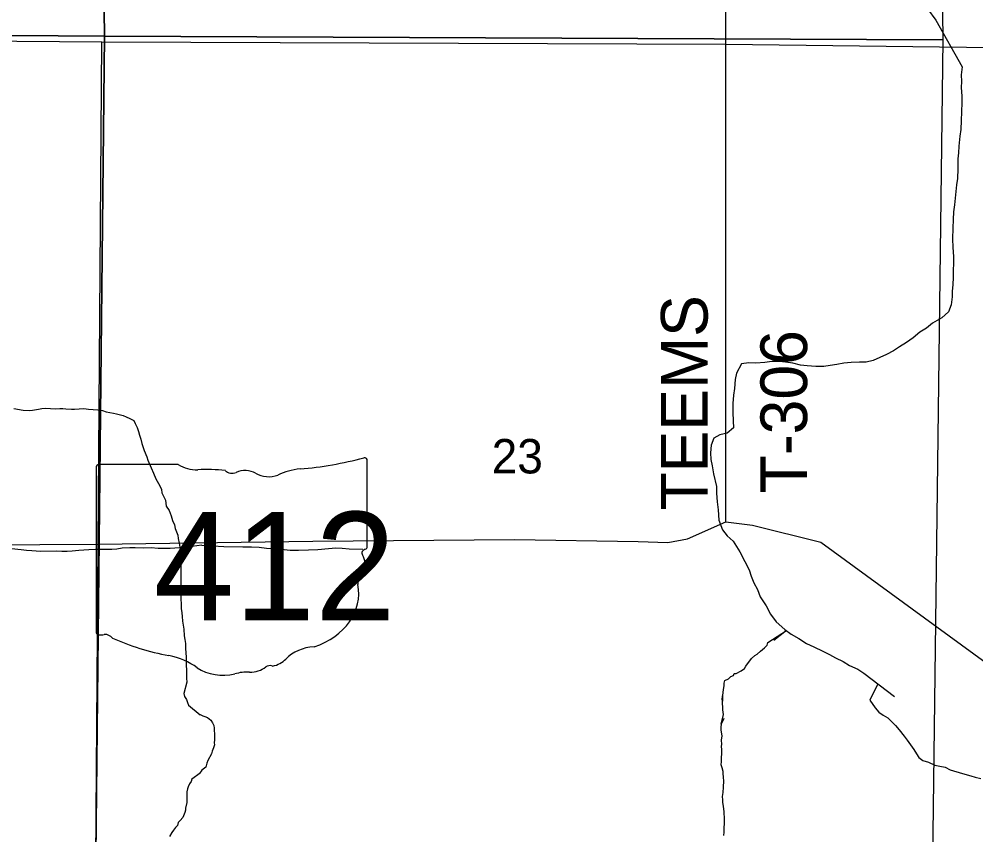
# Model space of a CAD drawing. Extents: x 1588073 to 2013523, y 1090242 to 1357120.
# Drawn here: x 1864355 to 1870498, y 1228828 to 1234064 of the extents above; entities that cross this region are included whole.
import ezdxf

# ---------------------------------------------------------------- set-up
doc = ezdxf.new("R2010")
doc.units = 0
for name, color, linetype in [('GM_X_County_Road', 7, 'Continuous'), ('GM_X_Minor_River', 7, 'Continuous'), ('GM_X_Section', 7, 'Continuous'), ('GM_X_Section_Text', 7, 'Continuous'), ('GM_X_State_Location', 7, 'Continuous'), ('GM_X_State_Route', 7, 'Continuous'), ('GM_X_State_Shield', 7, 'Continuous'), ('GM_X_Township_Road', 7, 'Continuous'), ('GM_X_Township_Road_Text', 7, 'Continuous')]:
    doc.layers.add(name, color=color, linetype=linetype)

msp = doc.modelspace()

# ---------------------------------------------------------------- linework, layer by layer
at = {"layer": 'GM_X_County_Road'}
msp.add_lwpolyline([(1848962.2, 1233977), (1851563.1, 1233987.6), (1854171.3, 1233998.1), (1860800.2, 1233947.1), (1863520.2, 1233928.7), (1864886.8, 1233918.9), (1868893, 1233903.8), (1870780.7, 1233880.2), (1870831.9, 1233883.7)], dxfattribs=at)
at = {"layer": 'GM_X_Minor_River'}
for points in [[(1870188.3, 1234131.1), (1870240.9, 1234057.7)], [(1870240.9, 1234057.7), (1870409.2, 1233759), (1870404, 1233706.9), (1870405.1, 1233664.7), (1870404.3, 1233624.6), (1870407.1, 1233570.3), (1870408.3, 1233530.1), (1870405, 1233470), (1870403.8, 1233413.8), (1870400.6, 1233355.7), (1870395.6, 1233313.6), (1870388.3, 1233249.5), (1870387.3, 1233205.4), (1870382.5, 1233167.4), (1870383.1, 1233103.1), (1870379.8, 1233040.9), (1870372.9, 1233000.9), (1870365, 1232914.8), (1870360.1, 1232872.7), (1870355.1, 1232826.7), (1870352.1, 1232778.6), (1870350.9, 1232722.4), (1870347.4, 1232654.2), (1870350.2, 1232597.9), (1870355.1, 1232541.6), (1870352.2, 1232407.2), (1870349.2, 1232359), (1870346.3, 1232319), (1870345.5, 1232280.8), (1870338.4, 1232230.8), (1870321.4, 1232185), (1870280.4, 1232147.7), (1870219.5, 1232112.9), (1870180.6, 1232081.6), (1870137.9, 1232054.4), (1870095, 1232019.2), (1870052.2, 1231988), (1870007.4, 1231960.9), (1869968.8, 1231935.6), (1869924.1, 1231912.5), (1869881.5, 1231893.3), (1869838.9, 1231872.2), (1869794.6, 1231863.1), (1869750.4, 1231862.1), (1869698.2, 1231861.2), (1869649.9, 1231856.2), (1869605.6, 1231847.1), (1869563.3, 1231842), (1869521, 1231834.9), (1869470.8, 1231833.9), (1869414.7, 1231839.2), (1869372.6, 1231844.1), (1869322.7, 1231855.2), (1869274.7, 1231862.3), (1869234.6, 1231867.1), (1869188.4, 1231866.1), (1869142.2, 1231861.1), (1869085.8, 1231856.3), (1869039.7, 1231857.3), (1868993.4, 1231852.3), (1868962, 1231792.7), (1868953.1, 1231750.8), (1868947.9, 1231692.6), (1868940.9, 1231650.6), (1868937.8, 1231596.5), (1868936.6, 1231540.3), (1868939.4, 1231486.1), (1868942.5, 1231441.8), (1868901.6, 1231406.6), (1868853.2, 1231395.6), (1868814.6, 1231374.3), (1868797.6, 1231330.5), (1868794.5, 1231280.4), (1868795.6, 1231238.2), (1868804.8, 1231197.9), (1868813.7, 1231145.5), (1868832.1, 1231064.8), (1868833.1, 1231020.6), (1868836, 1230966.3), (1868842.9, 1230914), (1868847.5, 1230847.6), (1868870.3, 1230786.9), (1868901.6, 1230748.1), (1868939, 1230713.2), (1868981.7, 1230644), (1869014.5, 1230583.1), (1869041.4, 1230528.3), (1869054.6, 1230487.8), (1869071.8, 1230445.3), (1869095, 1230402.7), (1869114, 1230356.1), (1869150.9, 1230297.1), (1869179.9, 1230244.2), (1869215, 1230195.3), (1869272.1, 1230145.9), (1869311.7, 1230116.9), (1869361.2, 1230087.8), (1869410.8, 1230056.6), (1869458.5, 1230035.5), (1869516.1, 1230008.1), (1869557.8, 1229985.2)], [(1864320.5, 1231565.7), (1864380.7, 1231553.9), (1864418.8, 1231552.1), (1864440.8, 1231554.2), (1864478.9, 1231560.3), (1864500.9, 1231564.4), (1864524.9, 1231566.5), (1864557, 1231564.7), (1864591.1, 1231562.8), (1864615.1, 1231564.9), (1864635.2, 1231565), (1864655.2, 1231563), (1864691.3, 1231561.2), (1864711.3, 1231561.2), (1864739.4, 1231563.4), (1864769.4, 1231565.5), (1864799.5, 1231561.6), (1864859.7, 1231555.8), (1864889.8, 1231551.9), (1864913.8, 1231544), (1864937.9, 1231540.1), (1864960, 1231534.1), (1864980, 1231530.2), (1865022.2, 1231520.3), (1865042.3, 1231512.4), (1865066.4, 1231500.5), (1865090.5, 1231488.5), (1865100.6, 1231468.5), (1865112.8, 1231442.5), (1865120.9, 1231416.5), (1865127, 1231394.4), (1865135.2, 1231368.4), (1865143.3, 1231340.3), (1865151.5, 1231314.3), (1865157.6, 1231294.3), (1865173.8, 1231254.2), (1865182, 1231232.2), (1865202.3, 1231184.1), (1865216.5, 1231150.1), (1865232.7, 1231114.1), (1865248.9, 1231084.1), (1865261, 1231064.1), (1865269.1, 1231044), (1865271.2, 1231024), (1865293.5, 1230975.9), (1865299.7, 1230937.9), (1865317.9, 1230909.9), (1865330.1, 1230875.8), (1865340.2, 1230845.8), (1865352.4, 1230817.8), (1865356.5, 1230793.7), (1865372.8, 1230751.7), (1865374.9, 1230729.6), (1865383.1, 1230699.6), (1865389.3, 1230663.5), (1865391.4, 1230631.4), (1865391.7, 1230581.3), (1865393.8, 1230551.2), (1865392, 1230523.1), (1865392.4, 1230436.9), (1865390.5, 1230412.8), (1865390.6, 1230390.8), (1865392.8, 1230366.7), (1865392.9, 1230344.6), (1865395.1, 1230306.6), (1865395.2, 1230280.5), (1865399.3, 1230252.4), (1865401.5, 1230230.4)], [(1865528.4, 1230687.8), (1865431.3, 1230675.7), (1865385.2, 1230671.5), (1865325.1, 1230667.2), (1865246.9, 1230666.9), (1865202.8, 1230670.8), (1865150.7, 1230668.6), (1865100.6, 1230670.4), (1865066.6, 1230670.3), (1865016.5, 1230668.1), (1864982.4, 1230661.9), (1864950.4, 1230659.8), (1864876.2, 1230659.5), (1864844.1, 1230659.4), (1864802.1, 1230657.2), (1864738, 1230652.9), (1864695.9, 1230648.8), (1864663.8, 1230646.6), (1864629.8, 1230646.5), (1864595.7, 1230648.4), (1864491.5, 1230648), (1864437.3, 1230651.8), (1864401.2, 1230653.6), (1864367.2, 1230657.5), (1864305, 1230663.3)], [(1865528.4, 1230687.8), (1865668.3, 1230679.3), (1865790.7, 1230676.6), (1865846.9, 1230677.4), (1865897, 1230674.3), (1865943.1, 1230669.3), (1865983.2, 1230666.5), (1866037.3, 1230661.3), (1866095.4, 1230656), (1866149.5, 1230654.9), (1866213.8, 1230657.5), (1866272.1, 1230660.2), (1866340.5, 1230666.8), (1866388.7, 1230669.8), (1866428.9, 1230668.9), (1866472.9, 1230663.9), (1866561.2, 1230662.1)], [(1865401.5, 1230230.4), (1865403.6, 1230200.3), (1865411.9, 1230148.2), (1865414.1, 1230106.1), (1865418.2, 1230082.1), (1865422.4, 1230056), (1865422.5, 1230025.9), (1865424.7, 1229993.8), (1865426.8, 1229971.8), (1865427.1, 1229915.6), (1865429.2, 1229887.6), (1865429.5, 1229833.4), (1865431.7, 1229807.4), (1865411.8, 1229736.2)], [(1868879.2, 1229574.1), (1868861.8, 1229538.7), (1868878.2, 1229601.5), (1868874.3, 1229629.6), (1868874.3, 1229649.7), (1868870.4, 1229669.7), (1868870.5, 1229705.8), (1868872.6, 1229721.8), (1868876.7, 1229761.9), (1868880.8, 1229784), (1868882.8, 1229802), (1868886.9, 1229818.1), (1868908.9, 1229830), (1868925, 1229844), (1868941.1, 1229850), (1868945.1, 1229864), (1868959.1, 1229864), (1868991.2, 1229879.9), (1869013.3, 1229895.9), (1869021.4, 1229909.9), (1869057.6, 1229960), (1869077.7, 1229980), (1869093.7, 1229987.9), (1869115.8, 1230007.9), (1869139.9, 1230027.9), (1869158, 1230045.9), (1869162, 1230062), (1869281.2, 1230139.3), (1869200.1, 1230075.9)], [(1869557.8, 1229985.2), (1869597.5, 1229964.2), (1869645.2, 1229941.1), (1869686.8, 1229916.1), (1869740.4, 1229890.9), (1869778, 1229866), (1869975.3, 1229717.2)], [(1869869.1, 1229797.3), (1869818, 1229693.2), (1869850.5, 1229643.4), (1869874.8, 1229615.5), (1869903.1, 1229595.7), (1869933.3, 1229580), (1869981.8, 1229530.3), (1870006.1, 1229502.5), (1870038.6, 1229460.7), (1870056.9, 1229434.8), (1870079.2, 1229406.9), (1870099.5, 1229375), (1870115.8, 1229349.1), (1870132, 1229325.2), (1870158.3, 1229305.4), (1870194.4, 1229293.7), (1870234.7, 1229276.1), (1870266.8, 1229268.4), (1870300.9, 1229262.7), (1870333.1, 1229245), (1870411.5, 1229221.7), (1870465.8, 1229206.2), (1870493.9, 1229198.4), (1870530, 1229188.8)], [(1865411.8, 1229736.2), (1865417.6, 1229716.1), (1865429.5, 1229695.9), (1865435.3, 1229677.8), (1865443.2, 1229659.7), (1865517.9, 1229599.4)], [(1868868.4, 1229694.6), (1868870.5, 1229721), (1868870.4, 1229686.1)], [(1865517.6, 1229599.6), (1865533.6, 1229591.6), (1865547.6, 1229587.5), (1865563.6, 1229581.5), (1865585.5, 1229563.5), (1865595.5, 1229547.4), (1865605.4, 1229529.4), (1865607.4, 1229513.4), (1865607.3, 1229495.3), (1865609.3, 1229479.3), (1865609.2, 1229437.2), (1865607.2, 1229419.2), (1865609.2, 1229405.2), (1865603.1, 1229387.1), (1865595.1, 1229365.1), (1865589.1, 1229349.1), (1865567, 1229305), (1865560.9, 1229289), (1865552.9, 1229262.9), (1865528.9, 1229242.9), (1865513.1, 1229221.5)], [(1868866.6, 1229565), (1868866.1, 1229560.3), (1868862.1, 1229542.3), (1868860, 1229514.2), (1868860, 1229500.2), (1868865.9, 1229464.1), (1868861.9, 1229436.1), (1868863.8, 1229410.1), (1868861.8, 1229396), (1868865.7, 1229376), (1868865.7, 1229362), (1868863.7, 1229343.9), (1868863.6, 1229329.9), (1868861.6, 1229297.8), (1868859.5, 1229279.8), (1868867.5, 1229259.8), (1868873.4, 1229237.7), (1868873.4, 1229223.7), (1868875.4, 1229195.6), (1868877.3, 1229175.6), (1868875.2, 1229133.5), (1868873.1, 1229099.5), (1868869.1, 1229073.4), (1868871.1, 1229053.4), (1868871, 1229037.4), (1868875, 1229009.3), (1868878.9, 1228977.3), (1868878.8, 1228959.2), (1868880.8, 1228945.2), (1868880.8, 1228925.1), (1868882.7, 1228897.1), (1868878.7, 1228877.1), (1868880.6, 1228845), (1868878.6, 1228823)], [(1865517.7, 1229224.8), (1865463.2, 1229186.4), (1865459.1, 1229170.4), (1865448.9, 1229154.5), (1865440.8, 1229136.5), (1865436.7, 1229122.5), (1865432.5, 1229104.5), (1865431.9, 1229036.4), (1865423.6, 1229000.3), (1865423.5, 1228986.3), (1865419.4, 1228972.3), (1865405.1, 1228940.4), (1865388.9, 1228920.5), (1865376.8, 1228906.5), (1865372.6, 1228888.5), (1865358.5, 1228874.6), (1865346.3, 1228858.7), (1865336.2, 1228842.8), (1865320, 1228816.8)]]:
    msp.add_lwpolyline(points, dxfattribs=at)
at = {"layer": 'GM_X_Section'}
for points in [[(1859567.1, 1239243.4), (1864834.6, 1239221.8), (1864903, 1233955.9), (1859529.7, 1233994.1)], [(1864834.6, 1239221.8), (1870221.9, 1239160.6), (1870285.9, 1233931.6), (1864903, 1233955.9)], [(1859529.7, 1233994.1), (1864903, 1233955.9), (1864846.2, 1228695.2), (1859478.7, 1228695.1)], [(1864903, 1233955.9), (1870285.9, 1233931.6), (1870218.6, 1228665.1), (1864846.2, 1228695.2)]]:
    msp.add_lwpolyline(points, close=True, dxfattribs=at)
at = {"layer": 'GM_X_State_Route'}
msp.add_lwpolyline([(1854180.7, 1229629.9), (1854188.8, 1229631), (1854230.7, 1229636.3), (1855565.4, 1229811.5), (1857716.8, 1230016.8), (1859662.4, 1230265.3), (1860828.9, 1230410.3), (1861527.6, 1230491.2), (1862594.6, 1230632.1), (1862983.7, 1230683.1), (1864863, 1230693), (1866241.5, 1230713.7), (1867535.3, 1230723.6), (1868329.8, 1230710.1), (1868520.4, 1230704.1), (1868646.6, 1230727.6), (1868891.6, 1230837.8), (1869064.8, 1230816.3), (1869503.3, 1230706.7), (1871071.1, 1229561.8), (1871557.6, 1229191.5), (1871996.6, 1228897.7), (1872642.7, 1228409.9)], dxfattribs=at)
at = {"layer": 'GM_X_State_Shield'}
for p, q in [((1864850, 1231187), (1864850, 1230130.4)), ((1865376.7, 1231205.2), (1864867.1, 1231205.2)), ((1866590.2, 1230678.6), (1866590.2, 1231231.4)), ((1866590, 1230678.8), (1866590.2, 1230678.6))]:
    msp.add_line(p, q, dxfattribs=at)
for centre, major_axis, start_param, end_param in [((1865970.3, 1232645.7), (1845.5, 0), 4.814394, 5.042369), ((1866570.9, 1231233.7), (19.4, 0), 6.141152, 7.989035), ((1864869.9, 1231189.3), (20.2, 0), 1.712693, 3.28349), ((1865498.1, 1231327.8), (195.5, 0), 4.042523, 4.731795), ((1865562.9, 1230612), (702, 0), 1.404758, 1.657858), ((1866205.7, 1230882.5), (371.3, 0), 1.699011, 2.107814), ((1865722.3, 1231194.7), (56.4, 0), 3.836095, 5.185415), ((1865805.1, 1231072.6), (117.3, 0), 0.950623, 2.079405), ((1865956.5, 1231240.1), (141.1, 0), 4.081561, 5.145723), ((1866585.7, 1230638.1), (30, 0), 1.883978, 3.671073), ((1866395, 1230568.2), (180, 0), 5.934695, 6.695948), ((1866569.5, 1230676.5), (20.7, 0), 5.05454, 6.418171), ((1866659.6, 1230447.3), (130.9, 0), 2.387724, 3.262537), ((1866073.7, 1230377), (461.6, 0), 5.101752, 6.440018), ((1864870.1, 1230128.1), (20.3, 0), 3.00124, 4.508301), ((1864873.2, 1230236.2), (155.2, 0), 4.665946, 4.897461), ((1864904.9, 1230069.4), (56, 0), 0.519207, 1.627899), ((1865611.5, 1231018.8), (1332.7, 0), 4.195997, 4.488961), ((1866268.3, 1229833.7), (252.8, 0), 1.647645, 2.488434), ((1865214.2, 1229655.7), (417, 0), 0.823519, 1.323587), ((1865948, 1230028), (149.1, 0), 4.937069, 5.64225), ((1865665.2, 1230064.2), (264.6, 0), 4.026481, 4.996735), ((1865837.4, 1229985), (141, 0), 4.691044, 5.507374), ((1865964.9, 1229882.7), (39.7, 0), 1.147584, 2.315152), ((1865818.1, 1229698.8), (217.4, 0), 1.495662, 1.94098)]:
    msp.add_ellipse(centre, major_axis=major_axis, ratio=0.8, start_param=start_param, end_param=end_param, dxfattribs=at)
at = {"layer": 'GM_X_Township_Road'}
for points in [[(1868891.6, 1230837.8), (1868893, 1233903.8), (1868893.8, 1235677.7), (1868879.6, 1237583.8)], [(1864863, 1230693), (1864886.8, 1233918.9)], [(1864749.3, 1222456.9), (1864828.8, 1226056.2), (1864863, 1230693)]]:
    msp.add_lwpolyline(points, dxfattribs=at)

# ---------------------------------------------------------------- texts
at = {"layer": 'GM_X_Section_Text'}
msp.add_text('23', height=221, rotation=0.00001, dxfattribs=at).set_placement((1867389.1, 1231148.1))
at = {"layer": 'GM_X_State_Location'}
for s in ['s', 'r']:
    msp.add_text(s, height=1, dxfattribs=at).set_placement((1865700.5, 1230588.4))
msp.add_text('412', height=1, rotation=0.00001, dxfattribs=at).set_placement((1865347.5, 1230515.7))
at = {"layer": 'GM_X_State_Shield'}
msp.add_text('412', height=696.1, dxfattribs=at).set_placement((1865219, 1230204.9))
at = {"layer": 'GM_X_Township_Road_Text'}
for s, p in [('TEEMS', (1868775.8, 1230910.2)), ('T-306', (1869414.6, 1231020.2))]:
    msp.add_text(s, height=300, rotation=90, dxfattribs=at).set_placement(p)

doc.saveas('drawing.dxf')
